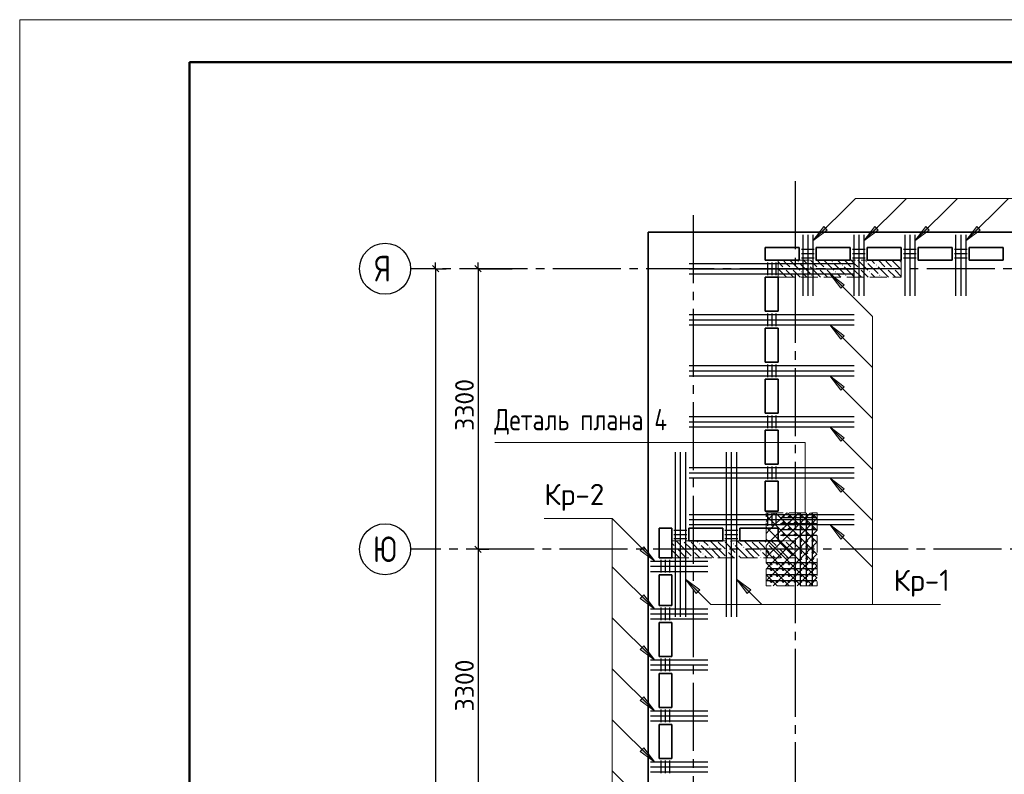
# Model space of a CAD drawing. Header units: millimetres. Extents: x 40580 to 1930067, y -240640 to 81020.
# Tile 316 of 656: x 957990 to 969577, y -207269 to -198392. Entities that reach past the tile are written whole.
import ezdxf

# ---------------------------------------------------------------- set-up
doc = ezdxf.new("R2010")
doc.units = ezdxf.units.MM
for name, pattern in [('______2', [270, 200, -70]), ('______5', [1100, 800, -100, 100, -100]), ('CENTER', [2, 1.25, -0.25, 0.25, -0.25])]:
    doc.linetypes.add(name, pattern=pattern)
for name, color, linetype, lineweight in [('S1 Стержни арматуры фон', 7, 'Continuous', 25), ('Standard', 7, 'Continuous', 25), ('Вспомогательная арматура', 52, 'Continuous', 25), ('ЖБ Перекрытие верхний уровень', 7, 'Continuous', 35), ('ОСИ', 7, 'CENTER', 15), ('Позиционная метка номер позиции', 7, 'Continuous', 13), ('Поперечное армирование AW фон', 7, 'Continuous', 25), ('Примечания', 7, 'Continuous', 13)]:
    doc.layers.add(name, color=color, linetype=linetype, lineweight=lineweight)
doc.layers.add('ЖБ Пилон', color=7, linetype='______2', lineweight=13, true_color=0xa0a0a0)
doc.styles.add('GOST 2.304', font='isocpeur.ttf', dxfattribs={"width": 0.8})
doc.styles.add('ISOCPEUR', font='isocpeur.ttf')

msp = doc.modelspace()

# ---------------------------------------------------------------- hatches: boundary and pattern name
at = {"layer": 'ЖБ Пилон', "linetype": 'Continuous', "lineweight": -3, "transparency": 33554687}
for points in [[(967144.9, -201238.6), (967151.4, -201232), (967157.9, -201238.6), (967151.4, -201245)], [(967544.9, -201238.6), (967551.4, -201232), (967557.9, -201238.6), (967551.4, -201245)], [(967944.9, -201238.6), (967951.4, -201232), (967957.9, -201238.6), (967951.4, -201245)], [(968344.9, -201238.6), (968351.4, -201232), (968357.9, -201238.6), (968351.4, -201245)], [(966984.9, -201318.5), (966991.4, -201312), (966997.9, -201318.5), (966991.4, -201325.1)], [(967064.9, -201318.5), (967071.4, -201312), (967077.9, -201318.5), (967071.4, -201325.1)], [(967184.9, -201358.5), (967191.4, -201352.1), (967197.9, -201358.5), (967191.4, -201365)], [(967264.9, -201278.5), (967271.4, -201272), (967277.9, -201278.5), (967271.4, -201285)], [(967384.9, -201318.5), (967391.4, -201312), (967397.9, -201318.5), (967391.4, -201325.1)], [(967464.9, -201318.5), (967471.4, -201312), (967477.9, -201318.5), (967471.4, -201325.1)], [(967584.9, -201358.5), (967591.4, -201352.1), (967597.9, -201358.5), (967591.4, -201365)], [(967664.9, -201278.5), (967671.4, -201272), (967677.9, -201278.5), (967671.4, -201285)], [(967784.9, -201318.5), (967791.4, -201312), (967797.9, -201318.5), (967791.4, -201325.1)], [(967864.9, -201318.5), (967871.4, -201312), (967877.9, -201318.5), (967871.4, -201325.1)], [(967984.9, -201358.5), (967991.4, -201352.1), (967997.9, -201358.5), (967991.4, -201365)], [(968064.9, -201278.5), (968071.4, -201272), (968077.9, -201278.5), (968071.4, -201285)], [(968184.9, -201318.5), (968191.4, -201312), (968197.9, -201318.5), (968191.4, -201325.1)], [(968264.9, -201318.5), (968271.4, -201312), (968277.9, -201318.5), (968271.4, -201325.1)], [(966914.5, -201395.1), (966917.9, -201398.5), (966914.5, -201402)], [(967304.9, -201398.5), (967311.4, -201392), (967317.9, -201398.5), (967311.4, -201405.1)], [(967704.9, -201398.5), (967711.4, -201392), (967717.9, -201398.5), (967711.4, -201405.1)], [(968104.9, -201398.5), (968111.4, -201392), (968117.9, -201398.5), (968111.4, -201405.1)], [(965704.9, -204598.5), (965711.4, -204592), (965717.9, -204598.5), (965711.4, -204605.1)], [(965794.8, -204521.7), (965791.4, -204525.1), (965788.1, -204521.7)], [(965874.8, -204521.7), (965871.4, -204525.1), (965868.1, -204521.7)], [(965984.9, -204558.5), (965991.4, -204552), (965997.9, -204558.5), (965991.4, -204565)], [(966104.9, -204598.5), (966111.4, -204592), (966117.9, -204598.5), (966111.4, -204605.1)], [(966194.8, -204521.7), (966191.4, -204525.1), (966188.1, -204521.7)], [(966274.8, -204521.7), (966271.4, -204525.1), (966268.1, -204521.7)], [(966384.9, -204558.5), (966391.4, -204552), (966397.9, -204558.5), (966391.4, -204565)], [(966504.9, -204598.5), (966511.4, -204592), (966517.9, -204598.5), (966511.4, -204605.1)], [(966594.8, -204521.7), (966591.4, -204525.1), (966588.1, -204521.7)], [(966674.8, -204521.7), (966671.4, -204525.1), (966668.1, -204521.7)], [(966784.9, -204558.5), (966791.4, -204552), (966797.9, -204558.5), (966791.4, -204565)], [(966904.9, -204598.5), (966911.4, -204592), (966917.9, -204598.5), (966911.4, -204605.1)], [(966994.8, -204521.7), (966991.4, -204525.1), (966988.1, -204521.7)], [(967074.8, -204521.7), (967071.4, -204525.1), (967068.1, -204521.7)], [(965904.9, -204638.6), (965911.4, -204632), (965917.9, -204638.6), (965911.4, -204645)], [(965904.9, -204718.5), (965911.4, -204712), (965917.9, -204718.5), (965914.8, -204721.7), (965908.1, -204721.7)], [(966024.9, -204678.5), (966031.4, -204672), (966037.9, -204678.5), (966031.4, -204685)], [(966304.9, -204638.6), (966311.4, -204632), (966317.9, -204638.6), (966311.4, -204645)], [(966304.9, -204718.5), (966311.4, -204712), (966317.9, -204718.5), (966314.8, -204721.7), (966308.1, -204721.7)], [(966424.9, -204678.5), (966431.4, -204672), (966437.9, -204678.5), (966431.4, -204685)], [(966704.9, -204638.6), (966711.4, -204632), (966717.9, -204638.6), (966711.4, -204645)], [(966704.9, -204718.5), (966711.4, -204712), (966717.9, -204718.5), (966714.8, -204721.7), (966708.1, -204721.7)], [(966824.9, -204678.5), (966831.4, -204672), (966837.9, -204678.5), (966831.4, -204685)], [(967104.9, -204638.6), (967111.4, -204632), (967114.5, -204635.1), (967114.5, -204642), (967111.4, -204645)], [(967104.9, -204718.5), (967111.4, -204712), (967114.5, -204715.1), (967114.5, -204721.7), (967108.1, -204721.7)]]:
    msp.add_hatch(color=7, dxfattribs=at).paths.add_polyline_path(points, flags=16)
at = {"layer": 'Позиционная метка номер позиции', "linetype": 'Continuous', "lineweight": 13, "transparency": 33554687}
for points in [[(967494.2, -200867.7), (967324.5, -200995), (967451.8, -200825.3)], [(968094.2, -200867.7), (967924.5, -200995), (968051.8, -200825.3)], [(968694.2, -200867.7), (968524.5, -200995), (968651.8, -200825.3)], [(969294.2, -200867.7), (969124.5, -200995), (969251.8, -200825.3)], [(967651.8, -201551.4), (967524.5, -201381.7), (967694.2, -201509)], [(967651.8, -201551.4), (967524.5, -201381.7), (967694.2, -201509)], [(967651.8, -202151.4), (967524.5, -201981.7), (967694.2, -202109)], [(967651.8, -202751.4), (967524.5, -202581.7), (967694.2, -202709)], [(967651.8, -203351.4), (967524.5, -203181.7), (967694.2, -203309)], [(967651.8, -203951.4), (967524.5, -203781.7), (967694.2, -203909)], [(967651.8, -204501.4), (967524.5, -204331.7), (967694.2, -204459)], [(965335.6, -204592), (965462.9, -204761.7), (965293.2, -204634.4)], [(965335.6, -204592), (965462.9, -204761.7), (965293.2, -204634.4)], [(965951.8, -205141.4), (965824.5, -204971.7), (965994.2, -205099)], [(966551.8, -205141.4), (966424.5, -204971.7), (966594.2, -205099)], [(965335.6, -205157), (965462.9, -205326.7), (965293.2, -205199.4)], [(965335.6, -205757), (965462.9, -205926.7), (965293.2, -205799.4)], [(965335.6, -206357), (965462.9, -206526.7), (965293.2, -206399.4)], [(965335.6, -206957), (965462.9, -207126.7), (965293.2, -206999.4)]]:
    msp.add_hatch(color=7, dxfattribs=at).paths.add_polyline_path(points, flags=16)

# ---------------------------------------------------------------- linework, layer by layer
at = {"color": 7, "linetype": 'Continuous', "lineweight": 50, "transparency": 33554687}
for centre in [(966974.5, -204241.7), (967044.5, -204241.7), (967114.5, -204241.7), (967184.5, -204241.7), (967254.5, -204241.7), (967324.5, -204241.7), (966974.5, -204311.7), (966974.5, -204381.7), (967044.5, -204311.7), (967044.5, -204381.7), (967114.5, -204311.7), (967114.5, -204381.7), (967184.5, -204311.7), (967184.5, -204381.7), (967254.5, -204311.7), (967254.5, -204381.7), (967324.5, -204311.7), (967324.5, -204381.7), (966974.5, -204451.7), (967044.5, -204451.7), (967114.5, -204451.7), (967184.5, -204451.7), (967254.5, -204451.7), (967324.5, -204451.7), (967184.5, -204521.7), (967184.5, -204591.7), (967254.5, -204521.7), (967254.5, -204591.7), (967324.5, -204521.7), (967324.5, -204591.7), (967184.5, -204661.7), (967184.5, -204731.7), (967254.5, -204661.7), (967254.5, -204731.7), (967324.5, -204661.7), (967324.5, -204731.7), (966834.5, -204791.7), (966904.5, -204791.7), (966974.5, -204791.7), (967044.5, -204791.7), (967114.5, -204791.7), (967184.5, -204791.7), (967254.5, -204791.7), (967324.5, -204791.7), (966834.5, -204861.7), (966834.5, -204931.7), (966904.5, -204861.7), (966904.5, -204931.7), (966974.5, -204861.7), (966974.5, -204931.7), (967044.5, -204861.7), (967044.5, -204931.7), (967114.5, -204861.7), (967114.5, -204931.7), (967184.5, -204861.7), (967184.5, -204931.7), (967254.5, -204861.7), (967254.5, -204931.7), (967324.5, -204861.7), (967324.5, -204931.7), (966834.5, -205001.7), (966904.5, -205001.7), (966974.5, -205001.7), (967044.5, -205001.7), (967114.5, -205001.7), (967184.5, -205001.7), (967254.5, -205001.7), (967324.5, -205001.7)]:
    msp.add_circle(centre, 5, dxfattribs=at)
at = {"layer": 'S1 Стержни арматуры фон', "color": 7, "linetype": 'Continuous', "lineweight": -3, "transparency": 33554687}
for p, q in [((967204.5, -200921.7), (967204.5, -201641.7)), ((967264.5, -200921.7), (967264.5, -201641.7)), ((967324.5, -200921.7), (967324.5, -201641.7)), ((967804.5, -200921.7), (967804.5, -201641.7)), ((967864.5, -200921.7), (967864.5, -201641.7)), ((967924.5, -200921.7), (967924.5, -201641.7)), ((968404.5, -200921.7), (968404.5, -201641.7)), ((968464.5, -200921.7), (968464.5, -201641.7)), ((968524.5, -200921.7), (968524.5, -201641.7)), ((969004.5, -200921.7), (969004.5, -201641.7)), ((969064.5, -200921.7), (969064.5, -201641.7)), ((969124.5, -200921.7), (969124.5, -201641.7)), ((965870.5, -201261.7), (967808.5, -201261.7)), ((965870.5, -201261.7), (967808.5, -201261.7)), ((965870.5, -201321.7), (967808.5, -201321.7)), ((965870.5, -201321.7), (967808.5, -201321.7)), ((965870.5, -201381.7), (967808.5, -201381.7)), ((965870.5, -201381.7), (967808.5, -201381.7)), ((965870.5, -201861.7), (967808.5, -201861.7)), ((965870.5, -201861.7), (967808.5, -201861.7)), ((965870.5, -201921.7), (967808.5, -201921.7)), ((965870.5, -201921.7), (967808.5, -201921.7)), ((965870.5, -201981.7), (967808.5, -201981.7)), ((965870.5, -201981.7), (967808.5, -201981.7)), ((965870.5, -202461.7), (967808.5, -202461.7)), ((965870.5, -202461.7), (967808.5, -202461.7)), ((965870.5, -202521.7), (967808.5, -202521.7)), ((965870.5, -202521.7), (967808.5, -202521.7)), ((965870.5, -202581.7), (967808.5, -202581.7)), ((965870.5, -202581.7), (967808.5, -202581.7)), ((965870.5, -203061.7), (967808.5, -203061.7)), ((965870.5, -203061.7), (967808.5, -203061.7)), ((965870.5, -203121.7), (967808.5, -203121.7)), ((965870.5, -203121.7), (967808.5, -203121.7)), ((965870.5, -203181.7), (967808.5, -203181.7)), ((965870.5, -203181.7), (967808.5, -203181.7)), ((965704.5, -203477.7), (965704.5, -205415.7)), ((965704.5, -203477.7), (965704.5, -205415.7)), ((965764.5, -203477.7), (965764.5, -205415.7)), ((965764.5, -203477.7), (965764.5, -205415.7)), ((965824.5, -203477.7), (965824.5, -205415.7)), ((965824.5, -203477.7), (965824.5, -205415.7)), ((966304.5, -203477.7), (966304.5, -205415.7)), ((966304.5, -203477.7), (966304.5, -205415.7)), ((966364.5, -203477.7), (966364.5, -205415.7)), ((966364.5, -203477.7), (966364.5, -205415.7)), ((966424.5, -203477.7), (966424.5, -205415.7)), ((966424.5, -203477.7), (966424.5, -205415.7)), ((965870.5, -203661.7), (967808.5, -203661.7)), ((965870.5, -203661.7), (967808.5, -203661.7)), ((965870.5, -203721.7), (967808.5, -203721.7)), ((965870.5, -203721.7), (967808.5, -203721.7)), ((965870.5, -203781.7), (967808.5, -203781.7)), ((965870.5, -203781.7), (967808.5, -203781.7)), ((965870.5, -204211.7), (967808.5, -204211.7)), ((965870.5, -204211.7), (967808.5, -204211.7)), ((965870.5, -204271.7), (967808.5, -204271.7)), ((965870.5, -204271.7), (967808.5, -204271.7)), ((965870.5, -204331.7), (967808.5, -204331.7)), ((965870.5, -204331.7), (967808.5, -204331.7)), ((965414.5, -204761.7), (966086.5, -204761.7)), ((965414.5, -204821.7), (966086.5, -204821.7)), ((965414.5, -204881.7), (966086.5, -204881.7)), ((965414.5, -205321.7), (966086.5, -205321.7)), ((965414.5, -205381.7), (966086.5, -205381.7)), ((965414.5, -205441.7), (966086.5, -205441.7)), ((965414.5, -205921.7), (966086.5, -205921.7)), ((965414.5, -205981.7), (966086.5, -205981.7)), ((965414.5, -206041.7), (966086.5, -206041.7)), ((965414.5, -206521.7), (966086.5, -206521.7)), ((965414.5, -206581.7), (966086.5, -206581.7)), ((965414.5, -206641.7), (966086.5, -206641.7)), ((965414.5, -207121.7), (966086.5, -207121.7)), ((965414.5, -207181.7), (966086.5, -207181.7)), ((965414.5, -207241.7), (966086.5, -207241.7))]:
    msp.add_line(p, q, dxfattribs=at)
at = {"layer": 'Standard', "color": 7, "linetype": 'Continuous', "lineweight": -3, "transparency": 33554687}
for p, q in [((962884.5, -201321.7), (962884.5, -201246.7)), ((963384.5, -201321.7), (963384.5, -201246.7)), ((963384.5, -204621.7), (963384.5, -207921.7))]:
    msp.add_line(p, q, dxfattribs=at)
at = {"layer": 'Standard', "color": 251, "linetype": 'Continuous', "lineweight": -3, "true_color": 0x656565, "transparency": 33554687}
for p, q in [((962884.5, -201321.7), (962759.5, -201321.7)), ((962884.5, -201321.7), (963009.5, -201321.7)), ((962884.5, -201321.7), (962884.5, -201321.7)), ((963384.5, -201321.7), (963259.5, -201321.7)), ((963384.5, -201321.7), (963509.5, -201321.7)), ((963384.5, -201321.7), (963784.5, -201321.7)), ((963384.5, -204621.7), (963259.5, -204621.7)), ((963384.5, -204621.7), (963509.5, -204621.7)), ((963384.5, -204621.7), (963384.5, -204621.7))]:
    msp.add_line(p, q, dxfattribs=at)
at = {"layer": 'Standard', "color": 7, "linetype": 'Continuous', "lineweight": 25, "transparency": 33554687}
for p, q in [((962847, -201284.2), (962922, -201359.2)), ((963347, -201284.2), (963422, -201359.2)), ((963347, -204584.2), (963422, -204659.2))]:
    msp.add_line(p, q, dxfattribs=at)
at = {"layer": 'Standard', "color": 7, "linetype": 'Continuous', "lineweight": 13, "transparency": 33554687}
msp.add_lwpolyline([(957990.5, -240391.7), (987690.5, -240391.7), (987690.5, -198391.7), (957990.5, -198391.7), (957990.5, -240391.7)], close=True, dxfattribs=at)
at = {"layer": 'Standard', "color": 7, "linetype": 'Continuous', "lineweight": 50, "transparency": 33554687}
msp.add_lwpolyline([(959990.5, -198891.7), (987190.5, -198891.7), (987190.5, -239891.7), (959990.5, -239891.7), (959990.5, -198891.7)], close=True, dxfattribs=at)
at = {"layer": 'Standard', "color": 7, "linetype": 'Continuous', "lineweight": -3, "transparency": 33554687}
for points in [[(962884.5, -201321.7), (962884.5, -212250.5), (962884.5, -212250.5), (962884.5, -222361.7)], [(963384.5, -201321.7), (963384.5, -203331.8), (963384.5, -203331.8), (963384.5, -204621.7)]]:
    msp.add_lwpolyline(points, dxfattribs=at)
at = {"layer": 'Вспомогательная арматура', "color": 7, "linetype": 'Continuous', "lineweight": 25, "transparency": 33554687}
for p, q in [((967369.5, -204251.7), (966944.5, -204251.7)), ((967174.5, -204196.7), (967174.5, -205046.7)), ((967244.5, -204196.7), (967244.5, -205046.7)), ((967314.5, -204196.7), (967314.5, -205046.7)), ((967369.5, -204321.7), (966944.5, -204321.7)), ((967369.5, -204391.7), (966944.5, -204391.7)), ((967369.5, -204461.7), (966944.5, -204461.7)), ((967369.5, -204781.7), (966779.5, -204781.7)), ((967369.5, -204851.7), (966779.5, -204851.7)), ((967369.5, -204921.7), (966779.5, -204921.7)), ((967369.5, -204991.7), (966779.5, -204991.7))]:
    msp.add_line(p, q, dxfattribs=at)
at = {"layer": 'ЖБ Перекрытие верхний уровень', "transparency": 33554687}
for p, q in [((980344.5, -200891.7), (965384.5, -200891.7)), ((965384.5, -200891.7), (965384.5, -222461.7)), ((966764.5, -201221.7), (966764.5, -201071.7)), ((966764.5, -201071.7), (967164.5, -201071.7)), ((967164.5, -201071.7), (967164.5, -201221.7)), ((967364.5, -201221.7), (967364.5, -201071.7)), ((967364.5, -201071.7), (967764.5, -201071.7)), ((967764.5, -201071.7), (967764.5, -201221.7)), ((967964.5, -201221.7), (967964.5, -201071.7)), ((967964.5, -201071.7), (968364.5, -201071.7)), ((968364.5, -201071.7), (968364.5, -201221.7)), ((968564.5, -201221.7), (968564.5, -201071.7)), ((968564.5, -201071.7), (968964.5, -201071.7)), ((968964.5, -201071.7), (968964.5, -201221.7)), ((969164.5, -201221.7), (969164.5, -201071.7)), ((969164.5, -201071.7), (969564.5, -201071.7)), ((969564.5, -201071.7), (969564.5, -201221.7)), ((967164.5, -201221.7), (966764.5, -201221.7)), ((967764.5, -201221.7), (967364.5, -201221.7)), ((968364.5, -201221.7), (967964.5, -201221.7)), ((968964.5, -201221.7), (968564.5, -201221.7)), ((969564.5, -201221.7), (969164.5, -201221.7)), ((966764.5, -201821.7), (966764.5, -201421.7)), ((966764.5, -201421.7), (966914.5, -201421.7)), ((966914.5, -201421.7), (966914.5, -201821.7)), ((966914.5, -201821.7), (966764.5, -201821.7)), ((966764.5, -202421.7), (966764.5, -202021.7)), ((966764.5, -202021.7), (966914.5, -202021.7)), ((966914.5, -202021.7), (966914.5, -202421.7)), ((966914.5, -202421.7), (966764.5, -202421.7)), ((966764.5, -203021.7), (966764.5, -202621.7)), ((966764.5, -202621.7), (966914.5, -202621.7)), ((966914.5, -202621.7), (966914.5, -203021.7)), ((966914.5, -203021.7), (966764.5, -203021.7)), ((966764.5, -203621.7), (966764.5, -203221.7)), ((966764.5, -203221.7), (966914.5, -203221.7)), ((966914.5, -203221.7), (966914.5, -203621.7)), ((966914.5, -203621.7), (966764.5, -203621.7)), ((966764.5, -204171.7), (966764.5, -203821.7)), ((966764.5, -203821.7), (966914.5, -203821.7)), ((966914.5, -203821.7), (966914.5, -204171.7)), ((966914.5, -204171.7), (966764.5, -204171.7)), ((965514.5, -204721.7), (965514.5, -204371.7)), ((965514.5, -204371.7), (965664.5, -204371.7)), ((965664.5, -204371.7), (965664.5, -204721.7)), ((965864.5, -204521.7), (965864.5, -204371.7)), ((965864.5, -204371.7), (966264.5, -204371.7)), ((966264.5, -204371.7), (966264.5, -204521.7)), ((966464.5, -204521.7), (966464.5, -204371.7)), ((966464.5, -204371.7), (966914.5, -204371.7)), ((966914.5, -204371.7), (966914.5, -204521.7)), ((966264.5, -204521.7), (965864.5, -204521.7)), ((966914.5, -204521.7), (966464.5, -204521.7)), ((965664.5, -204721.7), (965514.5, -204721.7)), ((965514.5, -205281.7), (965514.5, -204921.7)), ((965514.5, -204921.7), (965664.5, -204921.7)), ((965664.5, -204921.7), (965664.5, -205281.7)), ((965664.5, -205281.7), (965514.5, -205281.7)), ((965514.5, -205881.7), (965514.5, -205481.7)), ((965514.5, -205481.7), (965664.5, -205481.7)), ((965664.5, -205481.7), (965664.5, -205881.7)), ((965664.5, -205881.7), (965514.5, -205881.7)), ((965514.5, -206481.7), (965514.5, -206081.7)), ((965514.5, -206081.7), (965664.5, -206081.7)), ((965664.5, -206081.7), (965664.5, -206481.7)), ((965664.5, -206481.7), (965514.5, -206481.7)), ((965514.5, -207081.7), (965514.5, -206681.7)), ((965514.5, -206681.7), (965664.5, -206681.7)), ((965664.5, -206681.7), (965664.5, -207081.7)), ((965664.5, -207081.7), (965514.5, -207081.7))]:
    msp.add_line(p, q, dxfattribs=at)
at = {"layer": 'ЖБ Пилон', "color": 253, "linetype": '______2', "lineweight": 13, "true_color": 0xa0a0a0, "transparency": 33554687}
for p, q in [((968364.5, -201221.7), (966914.5, -201221.7)), ((966914.5, -201221.7), (966914.5, -201421.7)), ((968364.5, -201421.7), (968364.5, -201221.7)), ((966914.5, -201421.7), (968364.5, -201421.7)), ((967114.5, -204521.7), (965664.5, -204521.7)), ((965664.5, -204521.7), (965664.5, -204721.7)), ((967114.5, -204721.7), (967114.5, -204521.7)), ((965664.5, -204721.7), (967114.5, -204721.7))]:
    msp.add_line(p, q, dxfattribs=at)
at = {"layer": 'ЖБ Пилон', "color": 9, "linetype": 'Continuous', "lineweight": -3, "true_color": 0xc7c7c7, "transparency": 33554687}
for p, q in [((966914.5, -201241.6), (966971.4, -201298.5)), ((967011.4, -201258.5), (966974.6, -201221.7)), ((967054.6, -201221.7), (967171.4, -201338.6)), ((967214.6, -201221.7), (967251.4, -201258.5)), ((967294.6, -201221.7), (967371.4, -201298.5)), ((967411.4, -201258.5), (967374.6, -201221.7)), ((967454.6, -201221.7), (967571.4, -201338.6)), ((967614.6, -201221.7), (967651.4, -201258.5)), ((967694.6, -201221.7), (967771.4, -201298.5)), ((967811.4, -201258.5), (967774.6, -201221.7)), ((967854.6, -201221.7), (967971.4, -201338.6)), ((968014.6, -201221.7), (968051.4, -201258.5)), ((968094.6, -201221.7), (968171.4, -201298.5)), ((968211.4, -201258.5), (968174.6, -201221.7)), ((968254.6, -201221.7), (968364.5, -201331.6)), ((967011.4, -201418.5), (966914.5, -201321.6)), ((967051.4, -201298.5), (967011.4, -201258.5)), ((967011.4, -201338.6), (967091.4, -201418.5)), ((967091.4, -201338.6), (967174.6, -201421.7)), ((967171.4, -201258.5), (967291.4, -201378.5)), ((967411.4, -201418.5), (967291.4, -201298.5)), ((967451.4, -201298.5), (967411.4, -201258.5)), ((967411.4, -201338.6), (967491.4, -201418.5)), ((967491.4, -201338.6), (967574.6, -201421.7)), ((967571.4, -201258.5), (967691.4, -201378.5)), ((967811.4, -201418.5), (967691.4, -201298.5)), ((967851.4, -201298.5), (967811.4, -201258.5)), ((967811.4, -201338.6), (967891.4, -201418.5)), ((967891.4, -201338.6), (967974.6, -201421.7)), ((967971.4, -201258.5), (968091.4, -201378.5)), ((968211.4, -201418.5), (968091.4, -201298.5)), ((968251.4, -201298.5), (968211.4, -201258.5)), ((968211.4, -201338.6), (968291.4, -201418.5)), ((968291.4, -201338.6), (968364.5, -201411.6)), ((966931.4, -201418.5), (966934.6, -201421.7)), ((967011.4, -201418.5), (967014.6, -201421.7)), ((967254.6, -201421.7), (967211.4, -201378.5)), ((967331.4, -201418.5), (967334.6, -201421.7)), ((967411.4, -201418.5), (967414.6, -201421.7)), ((967654.6, -201421.7), (967611.4, -201378.5)), ((967731.4, -201418.5), (967734.6, -201421.7)), ((967811.4, -201418.5), (967814.6, -201421.7)), ((968054.6, -201421.7), (968011.4, -201378.5)), ((968131.4, -201418.5), (968134.6, -201421.7)), ((968211.4, -201418.5), (968214.6, -201421.7)), ((965664.5, -204551.6), (965691.4, -204578.5)), ((965811.4, -204618.5), (965714.6, -204521.7)), ((965811.4, -204538.6), (965891.4, -204618.5)), ((965891.4, -204538.6), (966011.4, -204658.5)), ((965954.6, -204521.7), (965971.4, -204538.6)), ((966131.4, -204698.5), (966011.4, -204578.5)), ((966034.6, -204521.7), (966091.4, -204578.5)), ((966211.4, -204618.5), (966114.6, -204521.7)), ((966211.4, -204538.6), (966291.4, -204618.5)), ((966291.4, -204538.6), (966411.4, -204658.5)), ((966354.6, -204521.7), (966371.4, -204538.6)), ((966531.4, -204698.5), (966411.4, -204578.5)), ((966434.6, -204521.7), (966491.4, -204578.5)), ((966611.4, -204618.5), (966514.6, -204521.7)), ((966611.4, -204538.6), (966691.4, -204618.5)), ((966691.4, -204538.6), (966811.4, -204658.5)), ((966754.6, -204521.7), (966771.4, -204538.6)), ((966931.4, -204698.5), (966811.4, -204578.5)), ((966834.6, -204521.7), (966891.4, -204578.5)), ((967011.4, -204618.5), (966914.6, -204521.7)), ((967011.4, -204538.6), (967091.4, -204618.5)), ((967091.4, -204538.6), (967114.5, -204561.6)), ((965731.4, -204698.5), (965664.5, -204631.6)), ((965664.5, -204711.6), (965674.6, -204721.7)), ((965731.4, -204618.5), (965811.4, -204698.5)), ((965731.4, -204698.5), (965754.6, -204721.7)), ((965811.4, -204618.5), (965891.4, -204698.5)), ((965811.4, -204698.5), (965834.6, -204721.7)), ((965971.4, -204698.5), (965931.4, -204658.5)), ((965994.6, -204721.7), (965971.4, -204698.5)), ((966051.4, -204698.5), (966074.6, -204721.7)), ((966131.4, -204618.5), (966211.4, -204698.5)), ((966131.4, -204698.5), (966154.6, -204721.7)), ((966211.4, -204618.5), (966291.4, -204698.5)), ((966211.4, -204698.5), (966234.6, -204721.7)), ((966371.4, -204698.5), (966331.4, -204658.5)), ((966394.6, -204721.7), (966371.4, -204698.5)), ((966451.4, -204698.5), (966474.6, -204721.7)), ((966531.4, -204618.5), (966611.4, -204698.5)), ((966531.4, -204698.5), (966554.6, -204721.7)), ((966611.4, -204618.5), (966691.4, -204698.5)), ((966611.4, -204698.5), (966634.6, -204721.7)), ((966771.4, -204698.5), (966731.4, -204658.5)), ((966794.6, -204721.7), (966771.4, -204698.5)), ((966851.4, -204698.5), (966874.6, -204721.7)), ((966931.4, -204618.5), (967011.4, -204698.5)), ((966931.4, -204698.5), (966954.6, -204721.7)), ((967011.4, -204618.5), (967091.4, -204698.5)), ((967011.4, -204698.5), (967034.6, -204721.7))]:
    msp.add_line(p, q, dxfattribs=at)
at = {"layer": 'ОСИ', "color": 8, "linetype": '______5', "lineweight": -3, "transparency": 33554687}
for p, q in [((967114.5, -200291.7), (967114.5, -224461.7)), ((965914.5, -200691.7), (965914.5, -224461.7)), ((981564.5, -201321.7), (962590.5, -201321.7)), ((980544.5, -204621.7), (962590.5, -204621.7))]:
    msp.add_line(p, q, dxfattribs=at)
at = {"layer": 'ОСИ', "color": 7, "linetype": 'Continuous', "lineweight": -3, "transparency": 33554687}
for centre in [(962290.5, -201321.7), (962290.5, -204621.7)]:
    msp.add_circle(centre, 300, dxfattribs=at)
at = {"layer": 'Позиционная метка номер позиции', "color": 7, "linetype": 'Continuous', "lineweight": 13, "transparency": 33554687}
for p, q in [((967924.5, -200995), (968424.5, -200495)), ((968524.5, -200995), (969024.5, -200495)), ((969124.5, -200995), (969624.5, -200495)), ((967324.5, -200995), (967451.8, -200825.3)), ((967494.2, -200867.7), (967324.5, -200995)), ((967451.8, -200825.3), (967494.2, -200867.7)), ((967473, -200846.5), (967483.6, -200835.9)), ((967924.5, -200995), (968051.8, -200825.3)), ((968094.2, -200867.7), (967924.5, -200995)), ((968051.8, -200825.3), (968094.2, -200867.7)), ((968073, -200846.5), (968083.6, -200835.9)), ((968524.5, -200995), (968651.8, -200825.3)), ((968694.2, -200867.7), (968524.5, -200995)), ((968651.8, -200825.3), (968694.2, -200867.7)), ((968673, -200846.5), (968683.6, -200835.9)), ((969124.5, -200995), (969251.8, -200825.3)), ((969294.2, -200867.7), (969124.5, -200995)), ((969251.8, -200825.3), (969294.2, -200867.7)), ((969273, -200846.5), (969283.6, -200835.9)), ((967324.5, -200995), (967324.5, -200995)), ((967324.5, -200995), (967324.5, -200995)), ((967324.5, -200995), (967324.5, -200995)), ((967924.5, -200995), (967924.5, -200995)), ((967924.5, -200995), (967924.5, -200995)), ((967924.5, -200995), (967924.5, -200995)), ((968524.5, -200995), (968524.5, -200995)), ((968524.5, -200995), (968524.5, -200995)), ((968524.5, -200995), (968524.5, -200995)), ((969124.5, -200995), (969124.5, -200995)), ((969124.5, -200995), (969124.5, -200995)), ((969124.5, -200995), (969124.5, -200995)), ((967524.5, -201381.7), (968024.5, -201881.7)), ((967524.5, -201381.7), (967524.5, -201381.7)), ((967524.5, -201381.7), (967524.5, -201381.7)), ((967524.5, -201381.7), (967524.5, -201381.7)), ((967524.5, -201381.7), (967694.2, -201509)), ((967651.8, -201551.4), (967524.5, -201381.7)), ((967524.5, -201381.7), (967524.5, -201381.7)), ((967524.5, -201381.7), (967524.5, -201381.7)), ((967524.5, -201381.7), (967524.5, -201381.7)), ((967524.5, -201381.7), (967694.2, -201509)), ((967651.8, -201551.4), (967524.5, -201381.7)), ((967694.2, -201509), (967651.8, -201551.4)), ((967694.2, -201509), (967651.8, -201551.4)), ((967673, -201530.2), (967683.6, -201540.8)), ((967673, -201530.2), (967683.6, -201540.8)), ((967524.5, -201981.7), (968024.5, -202481.7)), ((967524.5, -201981.7), (967524.5, -201981.7)), ((967524.5, -201981.7), (967524.5, -201981.7)), ((967524.5, -201981.7), (967524.5, -201981.7)), ((967524.5, -201981.7), (967694.2, -202109)), ((967651.8, -202151.4), (967524.5, -201981.7)), ((967694.2, -202109), (967651.8, -202151.4)), ((967673, -202130.2), (967683.6, -202140.8)), ((967524.5, -202581.7), (968024.5, -203081.7)), ((967524.5, -202581.7), (967524.5, -202581.7)), ((967524.5, -202581.7), (967524.5, -202581.7)), ((967524.5, -202581.7), (967524.5, -202581.7)), ((967524.5, -202581.7), (967694.2, -202709)), ((967651.8, -202751.4), (967524.5, -202581.7)), ((967694.2, -202709), (967651.8, -202751.4)), ((967673, -202730.2), (967683.6, -202740.8)), ((967524.5, -203181.7), (968024.5, -203681.7)), ((967524.5, -203181.7), (967524.5, -203181.7)), ((967524.5, -203181.7), (967524.5, -203181.7)), ((967524.5, -203181.7), (967524.5, -203181.7)), ((967524.5, -203181.7), (967694.2, -203309)), ((967651.8, -203351.4), (967524.5, -203181.7)), ((967694.2, -203309), (967651.8, -203351.4)), ((967673, -203330.2), (967683.6, -203340.8)), ((967524.5, -203781.7), (968024.5, -204281.7)), ((967524.5, -203781.7), (967524.5, -203781.7)), ((967524.5, -203781.7), (967524.5, -203781.7)), ((967524.5, -203781.7), (967524.5, -203781.7)), ((967524.5, -203781.7), (967694.2, -203909)), ((967651.8, -203951.4), (967524.5, -203781.7)), ((967694.2, -203909), (967651.8, -203951.4)), ((967673, -203930.2), (967683.6, -203940.8)), ((965462.9, -204761.7), (964962.9, -204261.7)), ((967524.5, -204331.7), (968024.5, -204831.7)), ((967524.5, -204331.7), (967524.5, -204331.7)), ((967524.5, -204331.7), (967524.5, -204331.7)), ((967524.5, -204331.7), (967524.5, -204331.7)), ((967524.5, -204331.7), (967694.2, -204459)), ((967651.8, -204501.4), (967524.5, -204331.7)), ((967694.2, -204459), (967651.8, -204501.4)), ((967673, -204480.2), (967683.6, -204490.8)), ((965293.2, -204634.4), (965335.6, -204592)), ((965293.2, -204634.4), (965335.6, -204592)), ((965314.4, -204613.2), (965303.8, -204602.6)), ((965314.4, -204613.2), (965303.8, -204602.6)), ((965335.6, -204592), (965462.9, -204761.7)), ((965335.6, -204592), (965462.9, -204761.7)), ((965462.9, -204761.7), (965293.2, -204634.4)), ((965462.9, -204761.7), (965293.2, -204634.4)), ((965462.9, -205326.7), (964962.9, -204826.7)), ((965462.9, -204761.7), (965462.9, -204761.7)), ((965462.9, -204761.7), (965462.9, -204761.7)), ((965462.9, -204761.7), (965462.9, -204761.7)), ((965462.9, -204761.7), (965462.9, -204761.7)), ((965462.9, -204761.7), (965462.9, -204761.7)), ((965462.9, -204761.7), (965462.9, -204761.7)), ((965824.5, -204971.7), (965824.5, -204971.7)), ((965824.5, -204971.7), (965824.5, -204971.7)), ((965824.5, -204971.7), (965824.5, -204971.7)), ((965824.5, -204971.7), (965994.2, -205099)), ((965951.8, -205141.4), (965824.5, -204971.7)), ((966424.5, -204971.7), (966724.5, -205271.7)), ((966424.5, -204971.7), (966424.5, -204971.7)), ((966424.5, -204971.7), (966424.5, -204971.7)), ((966424.5, -204971.7), (966424.5, -204971.7)), ((966424.5, -204971.7), (966594.2, -205099)), ((966551.8, -205141.4), (966424.5, -204971.7)), ((965293.2, -205199.4), (965335.6, -205157)), ((965314.4, -205178.2), (965303.8, -205167.6)), ((965335.6, -205157), (965462.9, -205326.7)), ((965994.2, -205099), (965951.8, -205141.4)), ((965973, -205120.2), (965983.6, -205130.8)), ((966594.2, -205099), (966551.8, -205141.4)), ((966573, -205120.2), (966583.6, -205130.8)), ((965462.9, -205326.7), (965293.2, -205199.4)), ((965462.9, -205926.7), (964962.9, -205426.7)), ((965462.9, -205326.7), (965462.9, -205326.7)), ((965462.9, -205326.7), (965462.9, -205326.7)), ((965462.9, -205326.7), (965462.9, -205326.7)), ((965293.2, -205799.4), (965335.6, -205757)), ((965314.4, -205778.2), (965303.8, -205767.6)), ((965335.6, -205757), (965462.9, -205926.7)), ((965462.9, -205926.7), (965293.2, -205799.4)), ((965462.9, -205926.7), (965462.9, -205926.7)), ((965462.9, -205926.7), (965462.9, -205926.7)), ((965462.9, -205926.7), (965462.9, -205926.7)), ((965462.9, -206526.7), (964962.9, -206026.7)), ((965293.2, -206399.4), (965335.6, -206357)), ((965462.9, -206526.7), (965293.2, -206399.4)), ((965314.4, -206378.2), (965303.8, -206367.6)), ((965335.6, -206357), (965462.9, -206526.7)), ((965462.9, -206526.7), (965462.9, -206526.7)), ((965462.9, -206526.7), (965462.9, -206526.7)), ((965462.9, -206526.7), (965462.9, -206526.7)), ((965462.9, -207126.7), (964962.9, -206626.7)), ((965293.2, -206999.4), (965335.6, -206957)), ((965462.9, -207126.7), (965293.2, -206999.4)), ((965314.4, -206978.2), (965303.8, -206967.6)), ((965335.6, -206957), (965462.9, -207126.7)), ((965462.9, -207126.7), (965462.9, -207126.7)), ((965462.9, -207126.7), (965462.9, -207126.7)), ((965462.9, -207126.7), (965462.9, -207126.7)), ((965462.9, -207726.7), (964962.9, -207226.7))]:
    msp.add_line(p, q, dxfattribs=at)
for points in [[(967324.5, -200995), (967824.5, -200495), (981552.2, -200495)], [(967524.5, -201381.7), (968024.5, -201881.7), (968024.5, -205271.7), (968824.5, -205271.7)], [(965462.9, -204761.7), (964962.9, -204261.7), (964162.9, -204261.7)], [(965462.9, -208281.7), (964962.9, -207781.7), (964962.9, -204261.7), (964162.9, -204261.7)], [(965824.5, -204971.7), (966124.5, -205271.7), (968824.5, -205271.7)]]:
    msp.add_lwpolyline(points, dxfattribs=at)
at = {"layer": 'Поперечное армирование AW фон', "color": 7, "linetype": 'Continuous', "lineweight": -3, "transparency": 33554687}
for p, q in [((967339.5, -201096.7), (967189.5, -201096.7)), ((967939.5, -201096.7), (967789.5, -201096.7)), ((968539.5, -201096.7), (968389.5, -201096.7)), ((969139.5, -201096.7), (968989.5, -201096.7)), ((966789.5, -201246.7), (966789.5, -201396.7)), ((966839.5, -201246.7), (966839.5, -201396.7)), ((966889.5, -201246.7), (966889.5, -201396.7)), ((967339.5, -201146.7), (967189.5, -201146.7)), ((967339.5, -201196.7), (967189.5, -201196.7)), ((967939.5, -201146.7), (967789.5, -201146.7)), ((967939.5, -201196.7), (967789.5, -201196.7)), ((968539.5, -201146.7), (968389.5, -201146.7)), ((968539.5, -201196.7), (968389.5, -201196.7)), ((969139.5, -201146.7), (968989.5, -201146.7)), ((969139.5, -201196.7), (968989.5, -201196.7)), ((966789.5, -201846.7), (966789.5, -201996.7)), ((966839.5, -201846.7), (966839.5, -201996.7)), ((966889.5, -201846.7), (966889.5, -201996.7)), ((966789.5, -202446.7), (966789.5, -202596.7)), ((966839.5, -202446.7), (966839.5, -202596.7)), ((966889.5, -202446.7), (966889.5, -202596.7)), ((966789.5, -203046.7), (966789.5, -203196.7)), ((966839.5, -203046.7), (966839.5, -203196.7)), ((966889.5, -203046.7), (966889.5, -203196.7)), ((966789.5, -203646.7), (966789.5, -203796.7)), ((966839.5, -203646.7), (966839.5, -203796.7)), ((966889.5, -203646.7), (966889.5, -203796.7)), ((966789.5, -204196.7), (966789.5, -204346.7)), ((966839.5, -204196.7), (966839.5, -204346.7)), ((966889.5, -204196.7), (966889.5, -204346.7)), ((965689.5, -204396.7), (965839.5, -204396.7)), ((965689.5, -204446.7), (965839.5, -204446.7)), ((965689.5, -204496.7), (965839.5, -204496.7)), ((966289.5, -204396.7), (966439.5, -204396.7)), ((966289.5, -204446.7), (966439.5, -204446.7)), ((966289.5, -204496.7), (966439.5, -204496.7)), ((965539.5, -204896.7), (965539.5, -204746.7)), ((965589.5, -204896.7), (965589.5, -204746.7)), ((965639.5, -204896.7), (965639.5, -204746.7)), ((965539.5, -205456.7), (965539.5, -205306.7)), ((965589.5, -205456.7), (965589.5, -205306.7)), ((965639.5, -205456.7), (965639.5, -205306.7)), ((965539.5, -206056.7), (965539.5, -205906.7)), ((965589.5, -206056.7), (965589.5, -205906.7)), ((965639.5, -206056.7), (965639.5, -205906.7)), ((965539.5, -206656.7), (965539.5, -206506.7)), ((965589.5, -206656.7), (965589.5, -206506.7)), ((965639.5, -206656.7), (965639.5, -206506.7)), ((965539.5, -207256.7), (965539.5, -207106.7)), ((965589.5, -207256.7), (965589.5, -207106.7)), ((965639.5, -207256.7), (965639.5, -207106.7))]:
    msp.add_line(p, q, dxfattribs=at)
at = {"layer": 'Примечания', "color": 7, "linetype": '______2', "lineweight": 13, "transparency": 33554687}
for p, q in [((966774.5, -205051.7), (966774.5, -204191.7)), ((966774.5, -204191.7), (967374.5, -204191.7)), ((967374.5, -204191.7), (967374.5, -205051.7)), ((967374.5, -205051.7), (966774.5, -205051.7))]:
    msp.add_line(p, q, dxfattribs=at)
at = {"layer": 'Примечания', "color": 252, "linetype": 'Continuous', "lineweight": 13, "true_color": 0x8f8f8f, "transparency": 33554687}
for p, q in [((966774.5, -204221.6), (966811.4, -204258.5)), ((966774.5, -204295.5), (966811.4, -204258.5)), ((966811.4, -204258.5), (966878.3, -204191.7)), ((966811.4, -204398.5), (967018.3, -204191.7)), ((966811.4, -204538.6), (967158.3, -204191.7)), ((966811.4, -204678.5), (967298.3, -204191.7)), ((966811.4, -204818.5), (967374.5, -204255.5)), ((966811.4, -204258.5), (967374.5, -204821.6)), ((966884.6, -204191.7), (967374.5, -204681.6)), ((967024.6, -204191.7), (967374.5, -204541.6)), ((967164.6, -204191.7), (967374.5, -204401.6)), ((967304.6, -204191.7), (967374.5, -204261.6)), ((966774.5, -204361.6), (966811.4, -204398.5)), ((966774.5, -204435.5), (966811.4, -204398.5)), ((966774.5, -204501.6), (966811.4, -204538.6)), ((966811.4, -204958.5), (967374.5, -204395.5)), ((966811.4, -204398.5), (967374.5, -204961.6)), ((966774.5, -204575.5), (966811.4, -204538.6)), ((966811.4, -204538.6), (967324.6, -205051.7)), ((966858.3, -205051.7), (967374.5, -204535.5)), ((966774.5, -204641.6), (966811.4, -204678.5)), ((966774.5, -204715.5), (966811.4, -204678.5)), ((966811.4, -204678.5), (967184.6, -205051.7)), ((966998.3, -205051.7), (967374.5, -204675.5)), ((966774.5, -204781.6), (966811.4, -204818.5)), ((966774.5, -204855.5), (966811.4, -204818.5)), ((966811.4, -204818.5), (967044.6, -205051.7)), ((967138.3, -205051.7), (967374.5, -204815.5)), ((966774.5, -204921.6), (966811.4, -204958.5)), ((966774.5, -204995.5), (966811.4, -204958.5)), ((966811.4, -204958.5), (966904.6, -205051.7)), ((967278.3, -205051.7), (967374.5, -204955.5))]:
    msp.add_line(p, q, dxfattribs=at)
at = {"layer": 'Примечания', "color": 7, "linetype": 'Continuous', "lineweight": 13, "transparency": 33554687}
msp.add_lwpolyline([(963582.5, -203364.7), (967233.2, -203364.7), (967233.2, -204191.7)], dxfattribs=at)

# ---------------------------------------------------------------- texts
at = {"layer": 'Standard', "color": 7, "linetype": 'Continuous', "lineweight": 25, "transparency": 33554687, "char_height": 220, "width": 641.482, "attachment_point": 7, "rotation": 90, "style": 'ISOCPEUR'}
for insert in [(963334.5, -203229.7), (963334.5, -206529.7)]:
    msp.add_mtext('3300', dxfattribs=dict(at, insert=insert))
at = {"layer": 'Standard', "color": 7, "linetype": 'Continuous', "lineweight": 25, "transparency": 33554687, "char_height": 250, "attachment_point": 7, "style": 'ISOCPEUR'}
for s, insert, width in [('Кр-2', (964162.9, -204170), 728.955), ('Кр-1', (968274.5, -205180), 675.671)]:
    msp.add_mtext(s, dxfattribs=dict(at, insert=insert, width=width))
at = {"layer": 'ОСИ', "color": 7, "linetype": 'Continuous', "lineweight": 25, "transparency": 33554687, "char_height": 300, "attachment_point": 7, "style": 'ISOCPEUR'}
for s, insert, width in [('\\W0.80;Я', (962170.5, -201471.7), 359.83), ('\\W0.83;Ю', (962148, -204771.7), 408.875)]:
    msp.add_mtext(s, dxfattribs=dict(at, insert=insert, width=width))
at = {"layer": 'Примечания', "color": 7, "linetype": 'Continuous', "lineweight": 25, "transparency": 33554687, "insert": (963574.2, -203273.1), "char_height": 250, "width": 2150.153, "attachment_point": 7, "style": 'GOST 2.304'}
msp.add_mtext('Деталь\\~плана\\~4', dxfattribs=at)

doc.saveas('drawing.dxf')
